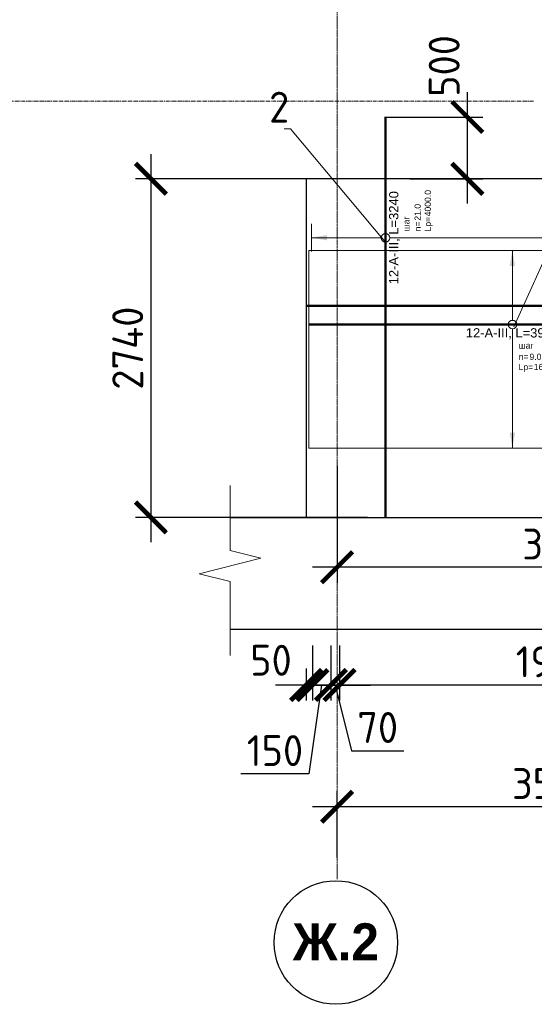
# Model space of a CAD drawing. Header units: millimetres. Extents: x 376598 to 1249954, y -318491 to -22134.
# Tile 259 of 444: x 655563 to 659730, y -35678 to -27712. Entities that reach past the tile are written whole.
import ezdxf
from ezdxf import colors
from ezdxf.entities.mleader import LeaderData, LeaderLine
from ezdxf.enums import TextEntityAlignment as Align
from ezdxf.math import Vec2, Vec3

# ---------------------------------------------------------------- set-up
doc = ezdxf.new("R2010")
doc.units = ezdxf.units.MM
doc.set_wipeout_variables(frame=1)
for name, pattern in [('______5', [1100, 800, -100, 100, -100]), ('ACAD_ISO02W100', [15, 12, -3]), ('осевая', [50.8, 31.75, -6.35, 6.35, -6.35])]:
    doc.linetypes.add(name, pattern=pattern)
for name, color, linetype, lineweight in [('AF_Stena', 90, 'Continuous', 18), ('АрмСтер', 2, 'Continuous', 50), ('Оси', 40, '______5', 18), ('подоснова', 151, 'Continuous', 5), ('РАЗМЕРЫ', 1, 'Continuous', 9)]:
    doc.layers.add(name, color=color, linetype=linetype, lineweight=lineweight)
doc.layers.add('АрмСтер_атрибуты', color=2, linetype='Continuous', lineweight=0, plot=False)
doc.styles.add('Century Gothic', font='GOTHIC.TTF')
doc.styles.add('GOST-2.304_Type-B', font='GOST_Common.ttf')
doc.styles.get("Standard").update_dxf_attribs({"font": 'arial.ttf'})
doc.styles.add('Аннотативный', font='arial.ttf')
doc.dimstyles.new('СПДС', dxfattribs={"dimscale": 100, "dimtxt": 2.5, "dimasz": 2.5, "dimexe": 1.25, "dimexo": 0, "dimtad": 1, "dimdec": 0, "dimtxsty": 'GOST-2.304_Type-B', "dimblk": 'ARCHTICK', "dimcen": 2.5, "dimdle": 2, "dimadec": 0, "dimazin": 2, "dimtfac": 0.75, "dimtdec": 0, "dimtmove": 1, "dimatfit": 3, "dimfxl": 1, "dimtolj": 1, "dimarcsym": 1})

# ---------------------------------------------------------------- blocks, each defined once
blk = doc.blocks.new('_ArchTick')
at = {"color": 0, "linetype": 'ByBlock', "const_width": 0.15}
blk.add_lwpolyline([(-0.5, -0.5), (0.5, 0.5)], dxfattribs=at)
blk = doc.blocks.new('*D2254')
at = {"layer": 'DEFPOINTS', "color": 0, "lineweight": 0, "transparency": 16777216}
for p in [(658378.5, -28999.5), (656625.2, -31739.5), (658378.5, -31739.5)]:
    blk.add_point(p, dxfattribs=at)
at = {"layer": 'РАЗМЕРЫ', "color": 0, "lineweight": -2, "transparency": 16777216}
for p, q in [((656625.2, -28799.5), (656625.2, -31939.5)), ((658378.5, -28999.5), (656500.2, -28999.5)), ((658378.5, -31739.5), (656500.2, -31739.5))]:
    blk.add_line(p, q, dxfattribs=at)
at = {"layer": 'РАЗМЕРЫ', "color": 0, "lineweight": -2, "transparency": 16777216, "xscale": 250, "yscale": 250, "zscale": 250}
for p, rotation in [((656625.2, -28999.5), 90), ((656625.2, -31739.5), 270)]:
    blk.add_blockref('_ArchTick', p, dxfattribs=dict(at, rotation=rotation))
at = {"layer": 'РАЗМЕРЫ', "color": 0, "lineweight": 0, "transparency": 16777216, "insert": (656437.7, -30369.5), "char_height": 250, "attachment_point": 5, "rotation": 90, "style": 'GOST-2.304_Type-B'}
blk.add_mtext('\\A1;2740', dxfattribs=at)
blk = doc.blocks.new('*U889')
at = {"color": 0, "linetype": 'ByBlock', "lineweight": -2, "ltscale": 100}
blk.add_line((-6766.8, 0), (4883.2, 0), dxfattribs=at)
at = {"layer": 'АрмСтер_атрибуты', "flags": 9}
for tag, p in [('МАССА', (-927.9, 4789.5)), ('ОБОЗНАЧЕНИЕ', (-927.9, 4675.6))]:
    blk.add_attdef(tag, p, '', height=75, dxfattribs=at)
at = {"layer": 'АрмСтер_атрибуты', "style": 'Аннотативный', "flags": 8}
blk.add_attdef('ПОЗ', (110, 29.6), '', height=75, dxfattribs=at)
blk.add_attdef('НАИМЕНОВАНИЕ', text='', height=75, dxfattribs=at).set_placement((0, -29.3), align=Align.TOP_CENTER)
at = {"layer": 'АрмСтер_атрибуты', "color": 215, "style": 'Аннотативный'}
for tag, p, flags in [('ШАГ', (190.9, -194.2), 10), ('КОЛ', (138, -285.1), 8), ('ШИРИНА', (172.9, -367.8), 8)]:
    blk.add_attdef(tag, p, '', height=50, dxfattribs=dict(at, flags=flags))
blk = doc.blocks.new('NSY101')
at = {"color": 0, "linetype": 'ByBlock', "lineweight": -2}
blk.add_circle((0, 0), 50, dxfattribs=at)
blk = doc.blocks.new('*D2585')
at = {"layer": 'DEFPOINTS', "color": 0, "lineweight": 0, "transparency": 16777216}
for p in [(658132.9, -34079.7), (658132.9, -34490), (661632.9, -34510.7)]:
    blk.add_point(p, dxfattribs=at)
at = {"layer": 'РАЗМЕРЫ', "color": 0, "lineweight": -2, "transparency": 16777216}
for p, q in [((658132.9, -34490), (658132.9, -33954.7)), ((661632.9, -34510.7), (661632.9, -33954.7)), ((661832.9, -34079.7), (657932.9, -34079.7))]:
    blk.add_line(p, q, dxfattribs=at)
at = {"layer": 'РАЗМЕРЫ', "color": 0, "lineweight": -2, "transparency": 16777216, "xscale": 250, "yscale": 250, "zscale": 250, "rotation": 180}
blk.add_blockref('_ArchTick', (658132.9, -34079.7), dxfattribs=at)
at = {"layer": 'РАЗМЕРЫ', "color": 0, "lineweight": -2, "transparency": 16777216, "xscale": 250, "yscale": 250, "zscale": 250}
blk.add_blockref('_ArchTick', (661632.9, -34079.7), dxfattribs=at)
at = {"layer": 'РАЗМЕРЫ', "color": 0, "lineweight": 0, "transparency": 16777216, "insert": (659882.9, -33892.2), "char_height": 250, "attachment_point": 5, "style": 'GOST-2.304_Type-B'}
blk.add_mtext('\\A1;3500', dxfattribs=at)
blk = doc.blocks.new('*D2249')
at = {"layer": 'DEFPOINTS', "color": 0, "lineweight": 0, "transparency": 16777216}
for p in [(661952.5, -32354.1, -200), (658152.5, -32774.2, 160), (658152.5, -33094.8)]:
    blk.add_point(p, dxfattribs=at)
at = {"layer": 'РАЗМЕРЫ', "color": 0, "lineweight": -2, "transparency": 16777216}
for p, q in [((661952.5, -32354.1), (661952.5, -33219.8)), ((658152.5, -32774.2), (658152.5, -33219.8)), ((662152.5, -33094.8), (657952.5, -33094.8))]:
    blk.add_line(p, q, dxfattribs=at)
at = {"layer": 'РАЗМЕРЫ', "color": 0, "lineweight": -2, "transparency": 16777216, "xscale": 250, "yscale": 250, "zscale": 250, "rotation": 180}
blk.add_blockref('_ArchTick', (658152.5, -33094.8), dxfattribs=at)
at = {"layer": 'РАЗМЕРЫ', "color": 0, "lineweight": -2, "transparency": 16777216, "xscale": 250, "yscale": 250, "zscale": 250}
blk.add_blockref('_ArchTick', (661952.5, -33094.8), dxfattribs=at)
at = {"layer": 'РАЗМЕРЫ', "color": 0, "lineweight": 0, "transparency": 16777216, "insert": (660052.5, -32907.3), "char_height": 250, "attachment_point": 5, "style": 'GOST-2.304_Type-B'}
blk.add_mtext('\\A1;19x200', dxfattribs=at)
blk = doc.blocks.new('*D2250')
at = {"layer": 'DEFPOINTS', "color": 0, "lineweight": 0, "transparency": 16777216}
for p in [(658082.9, -32774.2, -360), (658152.5, -32774.2, 160), (658082.9, -33094.8)]:
    blk.add_point(p, dxfattribs=at)
at = {"layer": 'РАЗМЕРЫ', "color": 0, "lineweight": -2, "transparency": 16777216}
for p, q in [((658082.9, -32774.2), (658082.9, -33219.8)), ((658152.5, -32774.2), (658152.5, -33219.8)), ((658082.9, -33094.8), (657832.9, -33094.8)), ((658152.5, -33094.8), (658082.9, -33094.8)), ((658152.5, -33094.8), (658082.9, -33094.8)), ((658117.7, -33094.8), (658249.7, -33626)), ((658152.5, -33094.8), (658402.5, -33094.8)), ((658249.7, -33626), (658673.6, -33626))]:
    blk.add_line(p, q, dxfattribs=at)
at = {"layer": 'РАЗМЕРЫ', "color": 0, "lineweight": -2, "transparency": 16777216, "xscale": 250, "yscale": 250, "zscale": 250}
blk.add_blockref('_ArchTick', (658082.9, -33094.8), dxfattribs=at)
at = {"layer": 'РАЗМЕРЫ', "color": 0, "lineweight": -2, "transparency": 16777216, "xscale": 250, "yscale": 250, "zscale": 250, "rotation": 180}
blk.add_blockref('_ArchTick', (658152.5, -33094.8), dxfattribs=at)
at = {"layer": 'РАЗМЕРЫ', "color": 0, "lineweight": 0, "transparency": 16777216, "insert": (658461.7, -33438.5), "char_height": 250, "attachment_point": 5, "style": 'GOST-2.304_Type-B'}
blk.add_mtext('\\A1;70', dxfattribs=at)
blk = doc.blocks.new('*D2251')
at = {"layer": 'DEFPOINTS', "color": 0, "lineweight": 0, "transparency": 16777216}
for p in [(657932.9, -32774.2), (658082.9, -32774.2, -360), (657932.9, -33094.8)]:
    blk.add_point(p, dxfattribs=at)
at = {"layer": 'РАЗМЕРЫ', "color": 0, "lineweight": -2, "transparency": 16777216}
for p, q in [((657932.9, -32774.2), (657932.9, -33219.8)), ((658082.9, -32774.2), (658082.9, -33219.8)), ((658282.9, -33094.8), (657732.9, -33094.8)), ((658007.9, -33094.8), (657904.8, -33812.9)), ((657904.8, -33812.9), (657354.8, -33812.9))]:
    blk.add_line(p, q, dxfattribs=at)
at = {"layer": 'РАЗМЕРЫ', "color": 0, "lineweight": -2, "transparency": 16777216, "xscale": 250, "yscale": 250, "zscale": 250, "rotation": 180}
blk.add_blockref('_ArchTick', (657932.9, -33094.8), dxfattribs=at)
at = {"layer": 'РАЗМЕРЫ', "color": 0, "lineweight": -2, "transparency": 16777216, "xscale": 250, "yscale": 250, "zscale": 250}
blk.add_blockref('_ArchTick', (658082.9, -33094.8), dxfattribs=at)
at = {"layer": 'РАЗМЕРЫ', "color": 0, "lineweight": 0, "transparency": 16777216, "insert": (657629.8, -33625.4), "char_height": 250, "attachment_point": 5, "style": 'GOST-2.304_Type-B'}
blk.add_mtext('\\A1;150', dxfattribs=at)
blk = doc.blocks.new('*D2252')
at = {"layer": 'DEFPOINTS', "color": 0, "lineweight": 0, "transparency": 16777216}
for p in [(657932.9, -32774.2), (657882.9, -32961.9), (657882.9, -33094.8)]:
    blk.add_point(p, dxfattribs=at)
at = {"layer": 'РАЗМЕРЫ', "color": 0, "lineweight": -2, "transparency": 16777216}
for p, q in [((657932.9, -32774.2), (657932.9, -33219.8)), ((657882.9, -32961.9), (657882.9, -33219.8)), ((657882.9, -33094.8), (657632.9, -33094.8)), ((657932.9, -33094.8), (657882.9, -33094.8)), ((657932.9, -33094.8), (658182.9, -33094.8))]:
    blk.add_line(p, q, dxfattribs=at)
at = {"layer": 'РАЗМЕРЫ', "color": 0, "lineweight": -2, "transparency": 16777216, "xscale": 250, "yscale": 250, "zscale": 250}
blk.add_blockref('_ArchTick', (657882.9, -33094.8), dxfattribs=at)
at = {"layer": 'РАЗМЕРЫ', "color": 0, "lineweight": -2, "transparency": 16777216, "xscale": 250, "yscale": 250, "zscale": 250, "rotation": 180}
blk.add_blockref('_ArchTick', (657932.9, -33094.8), dxfattribs=at)
at = {"layer": 'РАЗМЕРЫ', "color": 0, "lineweight": 0, "transparency": 16777216, "insert": (657597.2, -32894.5), "char_height": 250, "attachment_point": 5, "style": 'GOST-2.304_Type-B'}
blk.add_mtext('\\A1;50', dxfattribs=at)
blk = doc.blocks.new('*U908')
at = {"layer": 'РАЗМЕРЫ'}
for p, q in [((112.5, 600), (-112.5, 600)), ((112.5, -3400), (-112.5, -3400))]:
    blk.add_line(p, q, dxfattribs=at)
at = {"layer": 'РАЗМЕРЫ', "ltscale": 15}
blk.add_line((0, -3400), (0, 600), dxfattribs=at)
at = {"layer": 'РАЗМЕРЫ'}
for points in [[(0, 600), (20.9, 474.8), (-20.9, 474.8)], [(0, -3400), (20.9, -3274.8), (-20.9, -3274.8)]]:
    blk.add_solid(points, dxfattribs=at)
at = {"layer": 'АрмСтер_атрибуты', "color": 215, "ltscale": 15, "style": 'Аннотативный'}
for s, p in [('шаг', (51.4, -194.2)), ('Lр=', (50.2, -367.8)), ('n=', (51.4, -285.1))]:
    blk.add_text(s, height=50, dxfattribs=at).set_placement(p)
at = {"layer": 'АрмСтер_атрибуты', "style": 'Аннотативный', "flags": 8}
blk.add_attdef('ПОЗ', (110, 29.6), '', height=75, dxfattribs=at)
at = {"layer": 'АрмСтер_атрибуты', "color": 215, "style": 'Аннотативный'}
for tag, p, flags in [('ШАГ', (190.9, -194.2), 10), ('КОЛ', (138, -285.1), 8), ('ШИРИНА', (172.9, -367.8), 8)]:
    blk.add_attdef(tag, p, '', height=50, dxfattribs=dict(at, flags=flags))
at = {"layer": 'АрмСтер_атрибуты', "flags": 9}
for tag, p in [('МАССА', (-3069.3, -410.5)), ('ОБОЗНАЧЕНИЕ', (-3069.3, -524.4))]:
    blk.add_attdef(tag, p, '', height=75, dxfattribs=at)
at = {"linetype": 'Continuous', "lineweight": 0}
blk.add_wipeout([(35, 0), (28.3, 20.6), (10.8, 33.3), (-10.8, 33.3), (-28.3, 20.6), (-35, 0), (-28.3, -20.6), (-10.8, -33.3), (10.8, -33.3), (28.3, -20.6)], dxfattribs=at)
at = {"color": 0, "linetype": 'ByBlock', "lineweight": -2, "ltscale": 100}
blk.add_line((-2263.2, 0), (976.8, 0), dxfattribs=at)
at = {"layer": 'РАЗМЕРЫ'}
blk.add_circle((0, 0), 35, dxfattribs=at)
at = {"layer": 'АрмСтер_атрибуты', "style": 'Аннотативный', "flags": 8}
blk.add_attdef('НАИМЕНОВАНИЕ', text='', height=75, dxfattribs=at).set_placement((0, -29.3), align=Align.TOP_CENTER)
blk = doc.blocks.new('*D2587')
at = {"layer": 'DEFPOINTS', "color": 0, "lineweight": 0, "transparency": 16777216}
for p in [(658524.8, -28499.5), (659187.5, -28499.5), (658720.6, -28999.5)]:
    blk.add_point(p, dxfattribs=at)
at = {"layer": 'РАЗМЕРЫ', "color": 0, "lineweight": -2, "transparency": 16777216}
for p, q in [((659187.5, -29199.5), (659187.5, -28299.5)), ((658524.8, -28499.5), (659312.5, -28499.5)), ((658720.6, -28999.5), (659312.5, -28999.5))]:
    blk.add_line(p, q, dxfattribs=at)
at = {"layer": 'РАЗМЕРЫ', "color": 0, "lineweight": -2, "transparency": 16777216, "xscale": 250, "yscale": 250, "zscale": 250}
for p, rotation in [((659187.5, -28499.5), 90), ((659187.5, -28999.5), 270)]:
    blk.add_blockref('_ArchTick', p, dxfattribs=dict(at, rotation=rotation))
at = {"layer": 'РАЗМЕРЫ', "color": 0, "lineweight": 0, "transparency": 16777216, "insert": (659000, -28086.7), "char_height": 250, "attachment_point": 5, "rotation": 90, "style": 'GOST-2.304_Type-B'}
blk.add_mtext('\\A1;500', dxfattribs=at)
blk = doc.blocks.new('*U754')
at = {"layer": 'РАЗМЕРЫ'}
for p, q in [((112.5, 600), (-112.5, 600)), ((112.5, -1000), (-112.5, -1000))]:
    blk.add_line(p, q, dxfattribs=at)
at = {"layer": 'РАЗМЕРЫ', "ltscale": 15}
blk.add_line((0, -1000), (0, 600), dxfattribs=at)
at = {"layer": 'РАЗМЕРЫ'}
for points in [[(0, 600), (20.9, 474.8), (-20.9, 474.8)], [(0, -1000), (20.9, -874.8), (-20.9, -874.8)]]:
    blk.add_solid(points, dxfattribs=at)
at = {"layer": 'АрмСтер_атрибуты', "color": 215, "ltscale": 15, "style": 'Аннотативный'}
for s, p in [('шаг', (51.4, -194.2)), ('Lр=', (50.2, -367.8)), ('n=', (51.4, -285.1))]:
    blk.add_text(s, height=50, dxfattribs=at).set_placement(p)
at = {"layer": 'АрмСтер_атрибуты', "flags": 9}
for tag, p in [('МАССА', (8339.5, 4789.5)), ('ОБОЗНАЧЕНИЕ', (8339.5, 4675.6))]:
    blk.add_attdef(tag, p, '', height=75, dxfattribs=at)
at = {"layer": 'АрмСтер_атрибуты', "style": 'Аннотативный', "flags": 8}
blk.add_attdef('ПОЗ', (110, 29.6), '', height=75, dxfattribs=at)
at = {"layer": 'АрмСтер_атрибуты', "color": 215, "style": 'Аннотативный'}
for tag, p, flags in [('ШАГ', (190.9, -194.2), 10), ('КОЛ', (138, -285.1), 8), ('ШИРИНА', (172.9, -367.8), 8)]:
    blk.add_attdef(tag, p, '', height=50, dxfattribs=dict(at, flags=flags))
at = {"linetype": 'Continuous', "lineweight": 0}
blk.add_wipeout([(35, 0), (28.3, 20.6), (10.8, 33.3), (-10.8, 33.3), (-28.3, 20.6), (-35, 0), (-28.3, -20.6), (-10.8, -33.3), (10.8, -33.3), (28.3, -20.6)], dxfattribs=at)
at = {"color": 0, "linetype": 'ByBlock', "lineweight": -2, "ltscale": 100}
blk.add_line((-1649.4, 0), (2250.6, 0), dxfattribs=at)
at = {"layer": 'РАЗМЕРЫ'}
blk.add_circle((0, 0), 35, dxfattribs=at)
at = {"layer": 'АрмСтер_атрибуты', "style": 'Аннотативный', "flags": 8}
blk.add_attdef('НАИМЕНОВАНИЕ', text='', height=75, dxfattribs=at).set_placement((0, -29.3), align=Align.TOP_CENTER)
blk = doc.blocks.new('_None')
blk = doc.blocks.new('*D2308')
at = {"layer": 'DEFPOINTS', "color": 0, "lineweight": 0, "transparency": 16777216}
for p in [(661802.9, -31156.5, -720), (658132.9, -31322.6), (658132.9, -32142.1)]:
    blk.add_point(p, dxfattribs=at)
at = {"layer": 'РАЗМЕРЫ', "color": 0, "lineweight": -2, "transparency": 16777216}
for p, q in [((661802.9, -31156.5), (661802.9, -32267.1)), ((658132.9, -31322.6), (658132.9, -32267.1)), ((662002.9, -32142.1), (657932.9, -32142.1))]:
    blk.add_line(p, q, dxfattribs=at)
at = {"layer": 'РАЗМЕРЫ', "color": 0, "lineweight": -2, "transparency": 16777216, "xscale": 250, "yscale": 250, "zscale": 250, "rotation": 180}
blk.add_blockref('_ArchTick', (658132.9, -32142.1), dxfattribs=at)
at = {"layer": 'РАЗМЕРЫ', "color": 0, "lineweight": -2, "transparency": 16777216, "xscale": 250, "yscale": 250, "zscale": 250}
blk.add_blockref('_ArchTick', (661802.9, -32142.1), dxfattribs=at)
at = {"layer": 'РАЗМЕРЫ', "color": 0, "lineweight": 0, "transparency": 16777216, "insert": (659967.9, -31954.6), "char_height": 250, "attachment_point": 5, "style": 'GOST-2.304_Type-B'}
blk.add_mtext('\\A1;3670', dxfattribs=at)
blk = doc.blocks.new('попрап')
at = {"layer": 'Оси', "color": 16, "linetype": 'осевая', "lineweight": 0, "transparency": 33554687}
blk.add_line((417464.3, 66909.9, -4157.4), (473760.9, 66909.9, -4157.4), dxfattribs=at)

msp = doc.modelspace()

# ---------------------------------------------------------------- linework, layer by layer
at = {"color": 7, "linetype": 'Continuous', "lineweight": 25, "transparency": 33554687}
for p, q in [((657882.9, -28999.5), (657882.9, -31739.5)), ((669532.9, -28999.5), (657882.9, -28999.5)), ((657266.2, -31739.5), (669782.9, -31739.5)), ((669782.9, -32644.6), (657266.2, -32644.6))]:
    msp.add_line(p, q, dxfattribs=at)
at = {"layer": 'AF_Stena', "lineweight": 20}
for points in [[(657266.2, -31952.4), (657266.2, -31480.5)], [(657266.2, -31952.4), (657266.2, -32007.4)], [(657266.2, -32007.4), (657516.2, -32069.9)], [(657516.2, -32069.9), (657016.2, -32194.9)], [(657016.2, -32194.9), (657266.2, -32257.4)], [(657266.2, -32257.4), (657266.2, -32312.4)], [(657266.2, -32312.4), (657266.2, -32856.5)]]:
    msp.add_lwpolyline(points, dxfattribs=at)

# ---------------------------------------------------------------- block references
at = {"layer": 'Оси', "color": 16, "linetype": 'Continuous', "lineweight": 25, "transparency": 33554687, "xscale": 9.999999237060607, "yscale": 9.999999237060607, "zscale": 9.999999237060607, "rotation": 90.00000000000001}
msp.add_blockref('NSY101', (658122.8, -35178), dxfattribs=at)

# ---------------------------------------------------------------- texts
at = {"layer": 'Оси', "color": 16, "linetype": 'Continuous', "lineweight": 25, "transparency": 33554687, "insert": (658122.8, -35172.7), "char_height": 300, "width": 890, "attachment_point": 5, "style": 'Century Gothic'}
msp.add_mtext('\\A1;{\\fCentury Gothic|i0|b1;\\H300.000000;\\W1.000000;\\C16;Ж.2}\\P', dxfattribs=at)

# ---------------------------------------------------------------- dimensions: what is measured, and where the dimension line sits
at = {"layer": 'РАЗМЕРЫ', "color": 1, "lineweight": 0}
for base, p1, p2, angle, picture, middle in [((656625.2, -31739.5), (658378.5, -28999.5), (658378.5, -31739.5), 90, '*D2254', (656437.7, -30369.5)), ((658132.9, -34079.7), (661632.9, -34510.7), (658132.9, -34490), 180, '*D2585', (659882.9, -33892.2))]:
    dim = msp.add_linear_dim(base=base, p1=p1, p2=p2, angle=angle, dimstyle='СПДС', dxfattribs=at)
    dim.commit()
    dim.dimension.update_dxf_attribs({"geometry": picture, "text_midpoint": middle})
dim = msp.add_linear_dim(base=(658152.5, -33094.8), p1=(661952.5, -32354.1, -200), p2=(658152.5, -32774.2, 160), angle=180, text='19x200', dimstyle='СПДС', dxfattribs=at)
dim.commit()
dim.dimension.update_dxf_attribs({"geometry": '*D2249', "text_midpoint": (660052.5, -32907.3)})
for base, p1, p2, picture, middle in [((657882.9, -33094.8), (657932.9, -32774.2), (657882.9, -32961.9), '*D2252', (657597.2, -33082)), ((657932.9, -33094.8), (658082.9, -32774.2, -360), (657932.9, -32774.2), '*D2251', (657842.3, -33812.9)), ((658082.9, -33094.8), (658152.5, -32774.2, 160), (658082.9, -32774.2, -360), '*D2250', (658312.2, -33626))]:
    dim = msp.add_linear_dim(base=base, p1=p1, p2=p2, angle=180, dimstyle='СПДС', dxfattribs=at)
    dim.commit()
    dim.dimension.update_dxf_attribs({"geometry": picture, "text_midpoint": middle, "dimtype": 160})

# ---------------------------------------------------------------- next in the draw order: block references
at = {"layer": 'АрмСтер', "ltscale": 15}
msp.add_blockref('*U889', (664652, -30028.2), dxfattribs=at)

# ---------------------------------------------------------------- next in the draw order: linework, layer by layer
at = {"layer": 'Оси', "color": 16, "linetype": 'осевая', "lineweight": 0, "ltscale": 0.5, "transparency": 33554687}
msp.add_line((658132.9, -34664.4), (658132.9, -25735), dxfattribs=at)

# ---------------------------------------------------------------- next in the draw order: block references
at = {"layer": 'АрмСтер', "ltscale": 15}
ref = msp.add_blockref('*U908', (658524.8, -29476.2), dxfattribs=dict(at, rotation=90))
ref.add_attrib('НАИМЕНОВАНИЕ', '12-A-III, L=3240', dxfattribs={"layer": 'АрмСтер_атрибуты', "height": 75, "rotation": 90, "style": 'Аннотативный', "flags": 8}).set_placement((658554.2, -29476.2), align=Align.TOP_CENTER)
ref.add_attrib('КОЛ', '21.0', (658810, -29338.2), dxfattribs={"layer": 'АрмСтер_атрибуты', "color": 215, "height": 50, "rotation": 90, "style": 'Аннотативный', "flags": 8})
ref.add_attrib('ШИРИНА', '4000.0', (658892.6, -29303.3), dxfattribs={"layer": 'АрмСтер_атрибуты', "color": 215, "height": 50, "rotation": 90, "style": 'Аннотативный', "flags": 8})

# ---------------------------------------------------------------- next in the draw order: block references
ref = msp.add_blockref('*U754', (659552.3, -30179, -720), dxfattribs=at)
ref.add_attrib('НАИМЕНОВАНИЕ', '12-A-III, L=3900', dxfattribs={"layer": 'АрмСтер_атрибуты', "height": 75, "style": 'Аннотативный', "flags": 8}).set_placement((659552.3, -30208.3, -720), align=Align.TOP_CENTER)
ref.add_attrib('КОЛ', '9.0', (659690.4, -30464.1, -720), dxfattribs={"layer": 'АрмСтер_атрибуты', "color": 215, "height": 50, "style": 'Аннотативный', "flags": 8})
ref.add_attrib('ШИРИНА', '1600.0', (659725.2, -30546.8, -720), dxfattribs={"layer": 'АрмСтер_атрибуты', "color": 215, "height": 50, "style": 'Аннотативный', "flags": 8})

# ---------------------------------------------------------------- next in the draw order: dimensions: what is measured, and where the dimension line sits
at = {"layer": 'РАЗМЕРЫ', "color": 4, "lineweight": 0}
dim = msp.add_linear_dim(base=(659187.5, -28499.5), p1=(658720.6, -28999.5), p2=(658524.8, -28499.5), angle=90, dimstyle='СПДС', dxfattribs=at)
dim.commit()
dim.dimension.update_dxf_attribs({"geometry": '*D2587', "text_midpoint": (659187.5, -28086.7), "dimtype": 160})

# ---------------------------------------------------------------- next in the draw order: leaders
at = {"layer": 'подоснова'}
ml = msp.add_multileader_mtext('Standard', dxfattribs=at)
ml.set_content('2', color=256, style='GOST-2.304_Type-B')
ml.set_leader_properties(color=256, linetype='ByLayer', lineweight=15)
ml.set_arrow_properties(name='NONE')
ml.build(insert=Vec2(0, 0))
ml.multileader.update_dxf_attribs({"text_left_attachment_type": 6, "text_right_attachment_type": 6, "dogleg_length": 10, "arrow_head_size": 18})
ctx = ml.context
ctx.base_point, ctx.char_height, ctx.arrow_head_size, ctx.landing_gap_size, ctx.plane_origin = Vec3(657581.3, -28595.2, 720), 250, 18, 20, Vec3(658092.4, -27688.7, 720)
ctx.left_attachment, ctx.right_attachment, ctx.text_align_type = 6, 6, 1
notes = []
notes.append((ctx, [(1, (1, 1, 0), (657756.3, -28595.2, 720), (-1, 0), 10, [(0, [(658533.3, -29522.3, 720)], 0, [])])]))
ctx.mtext.insert, ctx.mtext.width, ctx.mtext.alignment, ctx.mtext.flow_direction = Vec3(657663.8, -28295.2, 720), 22.898, 2, 5
for ctx, leaders in notes:
    for number, flags, end, landing, length, lines in leaders:
        leader = LeaderData()
        leader.index, (leader.has_last_leader_line, leader.has_dogleg_vector, leader.attachment_direction) = number, flags
        leader.last_leader_point, leader.dogleg_vector, leader.dogleg_length = Vec3(end), Vec3(landing), length
        for number, points, colour, breaks in lines:
            line = LeaderLine()
            line.index, line.vertices, line.color, line.breaks = number, Vec3.list(points), colors.encode_raw_color(colour), breaks
            leader.lines.append(line)
        ctx.leaders.append(leader)

# ---------------------------------------------------------------- next in the draw order: linework, layer by layer
at = {"layer": 'РАЗМЕРЫ', "color": 4, "linetype": 'ACAD_ISO02W100', "ltscale": 0.5, "elevation": -720}
msp.add_lwpolyline([(657902.9, -29579), (661802.9, -29579), (661802.9, -31179), (657902.9, -31179)], close=True, dxfattribs=at)

# ---------------------------------------------------------------- next in the draw order: block references
at = {"color": 1, "lineweight": 0, "rotation": 180}
msp.add_blockref('попрап', (1077187.4, 38537.6, 4157.4), dxfattribs=at)

# ---------------------------------------------------------------- next in the draw order: dimensions: what is measured, and where the dimension line sits
at = {"layer": 'РАЗМЕРЫ', "color": 4, "lineweight": 0}
dim = msp.add_linear_dim(base=(658132.9, -32142.1), p1=(661802.9, -31156.5, -720), p2=(658132.9, -31322.6), dimstyle='СПДС', dxfattribs=at)
dim.commit()
dim.dimension.update_dxf_attribs({"geometry": '*D2308', "text_midpoint": (659967.9, -31954.6)})

# ---------------------------------------------------------------- next in the draw order: leaders
at = {"layer": 'подоснова'}
ml = msp.add_multileader_mtext('Standard', dxfattribs=at)
ml.set_content('7\\P шаг 200', color=256, style='GOST-2.304_Type-B')
ml.set_leader_properties(color=256, linetype='ByLayer', lineweight=15)
ml.set_arrow_properties(name='NONE')
ml.build(insert=Vec2(0, 0))
ml.multileader.update_dxf_attribs({"text_left_attachment_type": 6, "text_right_attachment_type": 6, "dogleg_length": 10, "arrow_head_size": 18})
ctx = ml.context
ctx.base_point, ctx.char_height, ctx.arrow_head_size, ctx.landing_gap_size, ctx.plane_origin = Vec3(660510.6, -28130.7), 250, 18, 20, Vec3(659122.1, -28364.6)
ctx.left_attachment, ctx.right_attachment, ctx.text_align_type = 6, 6, 1
notes = []
notes.append((ctx, [(0, (1, 1, 0), (660500.6, -28130.7), (1, 0), 10, [(0, [(659563, -30198.2)], 0, [])])]))
ctx.mtext.insert, ctx.mtext.width, ctx.mtext.alignment, ctx.mtext.flow_direction = Vec3(661166.2, -27830.7), 22.898, 2, 5
for ctx, leaders in notes:
    for number, flags, end, landing, length, lines in leaders:
        leader = LeaderData()
        leader.index, (leader.has_last_leader_line, leader.has_dogleg_vector, leader.attachment_direction) = number, flags
        leader.last_leader_point, leader.dogleg_vector, leader.dogleg_length = Vec3(end), Vec3(landing), length
        for number, points, colour, breaks in lines:
            line = LeaderLine()
            line.index, line.vertices, line.color, line.breaks = number, Vec3.list(points), colors.encode_raw_color(colour), breaks
            leader.lines.append(line)
        ctx.leaders.append(leader)

doc.saveas('drawing.dxf')
